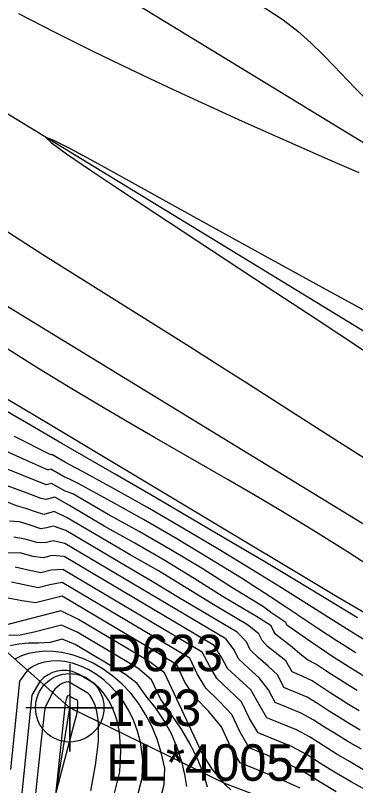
# Model space of a CAD drawing. Extents: x 2356077 to 2359823, y 225951 to 227822.
# Drawn here: x 2357391.9 to 2357415.2, y 226788.3 to 226841 of the extents above; entities that cross this region are included whole.
import ezdxf

# ---------------------------------------------------------------- set-up
doc = ezdxf.new("R2010")
doc.units = 0
for name, color, linetype in [('DTM Contours Major', 7, 'Continuous'), ('DTM Contours Minor', 7, 'Continuous'), ('Exist DTM Breakline', 7, 'Continuous'), ('Exist DTM Breakline Cogo Comment', 7, 'Continuous'), ('Exist DTM Breakline Cogo Elevation', 7, 'Continuous'), ('Exist DTM Breakline Cogo Number', 7, 'Continuous'), ('Exist DTM Breakline Cogo Point CELL', 7, 'Continuous'), ('Exist DTM Crownline', 7, 'Continuous'), ('Exist Roads EOP', 7, 'Continuous'), ('PH Exist DTM Breakline', 7, 'Continuous')]:
    doc.layers.add(name, color=color, linetype=linetype)

msp = doc.modelspace()

# ---------------------------------------------------------------- linework, layer by layer
at = {"layer": 'DTM Contours Major'}
for points in [[(2357419.504, 226795.975), (2357414.755, 226798.906), (2357412.903, 226800.065), (2357410.123, 226801.82), (2357408.043, 226803.105), (2357405.756, 226804.49), (2357403.359, 226805.912), (2357400.951, 226807.311), (2357398.629, 226808.625), (2357396.491, 226809.792), (2357395.346, 226810.394), (2357394.401, 226810.939), (2357394.329, 226810.92), (2357394.288, 226810.936), (2357391.85, 226812.168)], [(2357415.52, 226792.081), (2357414.703, 226792.565), (2357413.985, 226793.003), (2357413.282, 226793.447), (2357412.59, 226793.903), (2357411.882, 226794.348), (2357410.288, 226795), (2357409.865, 226795.838), (2357409.223, 226796.469), (2357408.536, 226797.047), (2357407.988, 226797.575), (2357407.731, 226798.122), (2357407.084, 226798.792), (2357403.077, 226801.168), (2357401.268, 226802.253), (2357399.444, 226803.322), (2357395.35, 226805.749), (2357394.524, 226806.04), (2357394.053, 226805.916), (2357393.641, 226805.864), (2357392.911, 226806.108), (2357392.193, 226806.339), (2357391.494, 226806.389)], [(2357411.403, 226788.106), (2357410.027, 226788.725), (2357407.293, 226789.843), (2357406.618, 226791.016), (2357406.011, 226792.305), (2357405.148, 226793.364), (2357404.211, 226794.318), (2357403.511, 226795.366), (2357402.954, 226796.548), (2357401.642, 226797.375), (2357395.104, 226801.252), (2357394.184, 226801.019), (2357393.287, 226800.783), (2357392.352, 226800.934), (2357391.418, 226801.102)], [(2357399.46, 226784.518), (2357400.591, 226788.803), (2357400.623, 226790.081), (2357400.46, 226791.251), (2357400.268, 226792.003), (2357400.013, 226792.71), (2357399.699, 226793.372), (2357399.333, 226793.985), (2357398.918, 226794.546), (2357398.461, 226795.053), (2357397.976, 226795.497), (2357397.463, 226795.883), (2357396.929, 226796.207), (2357396.379, 226796.467), (2357395.823, 226796.659), (2357395.266, 226796.779), (2357394.802, 226796.822), (2357394.348, 226796.81), (2357393.908, 226796.741), (2357393.487, 226796.613), (2357393.091, 226796.426), (2357392.724, 226796.177), (2357392.196, 226795.436), (2357391.567, 226789.388)]]:
    msp.add_lwpolyline(points, dxfattribs=at)
at = {"layer": 'DTM Contours Minor'}
for points in [[(2357407.927, 226842.225), (2357410.232, 226840.7), (2357411.24, 226839.907), (2357412.142, 226839.115), (2357412.96, 226838.327), (2357413.719, 226837.548), (2357415.149, 226836.037), (2357415.737, 226835.439)], [(2357416.292, 226810.374), (2357412.848, 226812.565), (2357407.759, 226815.816), (2357406.023, 226816.919), (2357403.615, 226818.44), (2357396.215, 226823.089), (2357393.794, 226824.617), (2357391.447, 226826.108), (2357389.675, 226827.245), (2357386.321, 226829.417), (2357380.582, 226833.151), (2357376.184, 226835.995), (2357373.517, 226837.735), (2357368.415, 226841.085)], [(2357392.121, 226841.116), (2357394.616, 226839.841), (2357397.152, 226838.578), (2357399.765, 226837.312), (2357402.372, 226836.08), (2357404.942, 226834.892), (2357407.443, 226833.756), (2357409.843, 226832.683), (2357413.246, 226831.182), (2357415.414, 226830.24)], [(2357415.336, 226799.772), (2357411.261, 226802.23), (2357408.863, 226803.662), (2357406.332, 226805.161), (2357403.744, 226806.685), (2357401.172, 226808.189), (2357398.69, 226809.631), (2357395.092, 226811.702), (2357392.654, 226813.105), (2357391.053, 226814.044), (2357390.639, 226814.29), (2357388.371, 226815.657), (2357385.945, 226817.148), (2357383.416, 226818.722), (2357380.842, 226820.338), (2357373.474, 226824.982), (2357371.292, 226826.34), (2357368.639, 226827.968), (2357365.856, 226829.654), (2357363.003, 226831.367), (2357360.14, 226833.074), (2357353.803, 226836.829), (2357347.433, 226840.587)], [(2357416.514, 226820.416), (2357413.203, 226822.212), (2357409.005, 226824.512), (2357404.533, 226826.986), (2357399.522, 226829.773), (2357397.362, 226830.962), (2357395.626, 226831.896), (2357394.455, 226832.487), (2357393.995, 226832.644), (2357394.345, 226832.306), (2357395.411, 226831.531), (2357397.048, 226830.408), (2357399.112, 226829.026), (2357401.458, 226827.474), (2357409.215, 226822.38), (2357412.492, 226820.221), (2357425.388, 226811.691)], [(2357417.001, 226802.751), (2357414.636, 226804.289), (2357412.273, 226805.767), (2357409.943, 226807.179), (2357408.199, 226808.209), (2357406.483, 226809.206), (2357401.423, 226812.111), (2357399.738, 226813.087), (2357397.642, 226814.321), (2357395.54, 226815.581), (2357393.447, 226816.859), (2357391.377, 226818.147)], [(2357415.215, 226797.373), (2357413.871, 226798.22), (2357412.606, 226799.042), (2357411.303, 226799.91), (2357411.297, 226799.922), (2357410.392, 226800.527), (2357409.323, 226801.228), (2357407.38, 226802.473), (2357405.229, 226803.805), (2357402.962, 226805.164), (2357400.673, 226806.489), (2357398.454, 226807.719), (2357396.208, 226808.955), (2357395.657, 226809.242), (2357395.203, 226809.445), (2357394.323, 226809.932), (2357394.181, 226809.895), (2357394.098, 226809.897), (2357392.672, 226810.538), (2357390.736, 226811.398)], [(2357415.831, 226795.734), (2357414.689, 226796.439), (2357413.718, 226797.057), (2357412.769, 226797.684), (2357412.291, 226798.008), (2357411.319, 226798.687), (2357410.5, 226799.272), (2357410.412, 226799.458), (2357409.454, 226800.089), (2357408.883, 226800.512), (2357406.726, 226801.846), (2357404.694, 226803.132), (2357402.551, 226804.428), (2357400.379, 226805.68), (2357398.26, 226806.834), (2357395.831, 226808.25), (2357395.318, 226808.442), (2357394.387, 226808.963), (2357394.001, 226808.861), (2357392.488, 226809.479), (2357389.631, 226810.617)], [(2357415.295, 226794.796), (2357414.657, 226795.187), (2357414.1, 226795.536), (2357413.555, 226795.885), (2357413.018, 226796.239), (2357412.484, 226796.6), (2357411.915, 226796.887), (2357411.388, 226797.292), (2357410.865, 226797.764), (2357409.729, 226798.619), (2357409.601, 226798.838), (2357409.427, 226799.208), (2357408.414, 226799.861), (2357406.131, 226801.214), (2357404.149, 226802.467), (2357402.131, 226803.699), (2357400.08, 226804.877), (2357397.983, 226806.046), (2357395.601, 226807.458), (2357394.607, 226808.034), (2357393.993, 226807.873), (2357393.665, 226807.934), (2357392.52, 226808.369), (2357389.188, 226809.587)], [(2357415.446, 226793.403), (2357414.718, 226793.842), (2357414.081, 226794.238), (2357413.457, 226794.637), (2357412.842, 226795.043), (2357412.233, 226795.462), (2357411.536, 226795.766), (2357410.861, 226796.067), (2357410.411, 226796.818), (2357409.157, 226797.815), (2357408.795, 226798.206), (2357408.579, 226798.664), (2357407.798, 226799.297), (2357405.61, 226800.595), (2357403.594, 226801.81), (2357401.699, 226802.977), (2357399.771, 226804.081), (2357397.705, 226805.282), (2357395.45, 226806.619), (2357394.567, 226807.037), (2357393.844, 226806.848), (2357393.273, 226807.032), (2357392.623, 226807.26), (2357391.983, 226807.44), (2357391.211, 226807.743)], [(2357415.595, 226790.774), (2357414.672, 226791.311), (2357413.862, 226791.797), (2357413.069, 226792.29), (2357412.293, 226792.796), (2357411.46, 226793.244), (2357409.684, 226793.97), (2357409.227, 226794.85), (2357408.603, 226795.666), (2357407.871, 226796.311), (2357407.179, 226796.95), (2357406.881, 226797.582), (2357406.31, 226798.322), (2357395.283, 226804.86), (2357394.481, 226805.042), (2357393.937, 226804.899), (2357393.375, 226804.914), (2357392.583, 226805.155), (2357391.788, 226805.282)], [(2357415.816, 226789.329), (2357414.783, 226789.924), (2357413.869, 226790.467), (2357412.974, 226791.021), (2357412.097, 226791.591), (2357411.141, 226792.099), (2357409.11, 226792.929), (2357408.597, 226793.844), (2357408.016, 226794.831), (2357406.434, 226796.291), (2357406.037, 226797.031), (2357405.516, 226797.864), (2357395.239, 226803.958), (2357394.433, 226804.043), (2357393.813, 226803.881), (2357393.089, 226803.971), (2357392.223, 226804.209), (2357391.372, 226804.187)], [(2357416.036, 226787.899), (2357414.892, 226788.549), (2357413.873, 226789.146), (2357412.871, 226789.758), (2357411.888, 226790.391), (2357410.803, 226790.961), (2357408.517, 226791.895), (2357407.945, 226792.885), (2357407.383, 226794.01), (2357405.692, 226795.625), (2357405.193, 226796.481), (2357404.687, 226797.427), (2357395.153, 226803.08), (2357394.346, 226803.034), (2357393.636, 226802.848), (2357392.782, 226803.019), (2357391.889, 226803.243)], [(2357413.865, 226787.856), (2357412.762, 226788.513), (2357411.676, 226789.199), (2357410.46, 226789.825), (2357407.92, 226790.863), (2357407.289, 226791.935), (2357406.718, 226793.146), (2357405.849, 226794.07), (2357404.951, 226794.957), (2357404.352, 226795.923), (2357403.847, 226796.996), (2357395.113, 226802.175), (2357394.263, 226802.026), (2357393.462, 226801.816), (2357391.644, 226802.218)], [(2357406.649, 226787.994), (2357406.343, 226788.294), (2357406.192, 226788.451), (2357405.37, 226789.402), (2357404.65, 226790.601), (2357402.104, 226796.01), (2357400.988, 226796.834), (2357396.231, 226799.655), (2357395.018, 226800.251), (2357390.958, 226799.186)], [(2357405.069, 226788.174), (2357404.926, 226788.654), (2357404.759, 226789.151), (2357404.368, 226790.119), (2357403.871, 226791.123), (2357403.275, 226792.14), (2357401.842, 226794.222), (2357401.23, 226795.523), (2357400.286, 226796.322), (2357396.126, 226798.788), (2357395.06, 226799.276), (2357393.186, 226798.784), (2357392.231, 226798.584), (2357391.463, 226798.568)], [(2357403.639, 226788.233), (2357403.508, 226789.044), (2357403.326, 226789.851), (2357403.014, 226790.824), (2357402.606, 226791.776), (2357402.107, 226792.697), (2357401.525, 226793.574), (2357400.864, 226794.396), (2357400.244, 226795.272), (2357399.433, 226795.899), (2357395.999, 226797.935), (2357395.106, 226798.302), (2357394.278, 226798.084), (2357393.5, 226798.031), (2357392.804, 226798.022), (2357392.149, 226797.96), (2357391.546, 226797.85)], [(2357401.235, 226785.115), (2357402.091, 226788.36), (2357402.13, 226789.468), (2357401.893, 226790.551), (2357401.605, 226791.474), (2357401.247, 226792.346), (2357400.824, 226793.161), (2357400.339, 226793.917), (2357399.798, 226794.61), (2357399.206, 226795.237), (2357398.578, 226795.783), (2357397.915, 226796.26), (2357397.224, 226796.662), (2357396.516, 226796.987), (2357395.799, 226797.232), (2357395.083, 226797.395), (2357394.487, 226797.465), (2357393.905, 226797.476), (2357393.345, 226797.427), (2357392.813, 226797.321), (2357392.317, 226797.157), (2357391.863, 226796.938)], [(2357398.629, 226787.5), (2357399.053, 226789.224), (2357399.116, 226790.652), (2357399.027, 226791.951), (2357398.908, 226792.56), (2357398.74, 226793.127), (2357398.528, 226793.65), (2357398.276, 226794.128), (2357397.989, 226794.561), (2357397.67, 226794.947), (2357397.337, 226795.247), (2357396.215, 226795.913), (2357395.817, 226796.093), (2357395.423, 226796.153), (2357395.093, 226796.155), (2357394.769, 226796.11), (2357394.452, 226796.016), (2357394.148, 226795.871), (2357393.857, 226795.672), (2357393.584, 226795.417), (2357393.035, 226794.475), (2357392.245, 226786.875)], [(2357397.061, 226787.921), (2357397.392, 226789.686), (2357397.59, 226791.277), (2357397.594, 226792.651), (2357397.537, 226793.082), (2357397.449, 226793.479), (2357397.334, 226793.841), (2357397.195, 226794.169), (2357397.033, 226794.46), (2357396.861, 226794.601), (2357395.55, 226795.378), (2357395.356, 226795.362), (2357395.163, 226795.297), (2357394.974, 226795.195), (2357394.79, 226795.055), (2357394.613, 226794.876), (2357394.445, 226794.656), (2357393.925, 226793.592), (2357393.658, 226791.426), (2357392.936, 226784.486)], [(2357394.656, 226787.647), (2357396.161, 226793.351), (2357396.175, 226793.678), (2357396.179, 226793.977), (2357396.153, 226794.128), (2357396.109, 226794.159), (2357396.063, 226794.169), (2357396.017, 226794.173), (2357395.653, 226794.388), (2357395.622, 226794.543), (2357395.558, 226794.435), (2357395.455, 226794.408), (2357395.382, 226794.185), (2357395.305, 226793.896), (2357394.656, 226787.647)]]:
    msp.add_lwpolyline(points, dxfattribs=at)
at = {"layer": 'Exist DTM Breakline'}
for points in [[(2357330.12, 226701.283), (2357367.055, 226712.54), (2357393.899, 226723.249), (2357392.689, 226749.681), (2357393.341, 226779.571), (2357395.626, 226793.612)], [(2357367.055, 226712.54), (2357393.899, 226723.249), (2357392.689, 226749.681), (2357393.341, 226779.571), (2357395.626, 226793.612)]]:
    msp.add_lwpolyline(points, dxfattribs=at)
at = {"layer": 'Exist DTM Breakline Cogo Point CELL'}
msp.add_lwpolyline([(2357395.626, 226796.612), (2357395.626, 226790.612), (2357395.626, 226793.612), (2357398.626, 226793.612), (2357392.626, 226793.612)], dxfattribs=at)
msp.add_circle((2357395.626, 226793.612), 2.344, dxfattribs=at)
at = {"layer": 'Exist DTM Crownline'}
msp.add_lwpolyline([(2357542.756, 226741.609), (2357459.889, 226792.427), (2357374.177, 226844.74), (2357291.426, 226895.083), (2357208.118, 226946.275), (2357125.882, 226996.539), (2357045.017, 227045.595), (2356966.337, 227093.498), (2356883.413, 227143.712), (2356799.704, 227194.618), (2356722.637, 227241.528), (2356636.765, 227293.74), (2356553.053, 227344.465), (2356470.397, 227394.758), (2356383.201, 227447.638), (2356299.889, 227498.478), (2356223.248, 227545.375)], dxfattribs=at)
at = {"layer": 'Exist Roads EOP'}
for points in [[(2357548.158, 226751.097), (2357465.654, 226801.744), (2357379.741, 226854.27), (2357296.317, 226905.048), (2357214.489, 226955.136), (2357131.706, 227005.719), (2357050.471, 227054.837), (2356971.347, 227103.361), (2356888.766, 227153.021), (2356805.008, 227204.071), (2356729.232, 227250.322), (2356641.873, 227303.321), (2356558.204, 227353.943), (2356475.441, 227404.348), (2356389.192, 227456.864), (2356305.906, 227507.596), (2356229.771, 227554.142)], [(2357548.158, 226751.097), (2357551.518, 226748.955), (2357539.932, 226730.044), (2357536.732, 226732.588), (2357457.094, 226780.918), (2357368.575, 226834.971), (2357285.95, 226885.112), (2357202.56, 226936.462), (2357119.743, 226986.718), (2357040.047, 227034.838), (2356959.55, 227083.993), (2356876.77, 227134.388), (2356794.33, 227184.148), (2356716.529, 227232.438), (2356632.17, 227283.448), (2356547.589, 227334.799), (2356465.16, 227384.805), (2356376.528, 227438.798), (2356293.908, 227488.913), (2356217.843, 227535.566)]]:
    msp.add_lwpolyline(points, dxfattribs=at)
at = {"layer": 'PH Exist DTM Breakline'}
for points in [[(2357134.751, 226970.426), (2357158.028, 226955.6), (2357176.952, 226945.122), (2357197.905, 226932.262), (2357212.892, 226921.066), (2357229.01, 226911.408), (2357243.825, 226903.007), (2357264.516, 226891.487), (2357285.525, 226878.969), (2357309.065, 226864.903), (2357332.833, 226850.108), (2357352.43, 226838.187), (2357373.686, 226825.25), (2357394.277, 226813), (2357414.012, 226801.184), (2357434.963, 226788.955), (2357455.092, 226776.87), (2357475.043, 226763.829)], [(2357466.748, 226754.09), (2357452.775, 226763.314), (2357443.115, 226770.288), (2357432.931, 226777.162), (2357423.626, 226781.666), (2357414.775, 226785.197), (2357406.24, 226788.427), (2357395.626, 226793.612), (2357389.127, 226799.356), (2357382.246, 226804.926), (2357375.363, 226810.348), (2357370.567, 226815.95), (2357365.485, 226820.158), (2357357.345, 226824.66), (2357348.411, 226829.41), (2357338.404, 226834.834), (2357329.327, 226839.832), (2357322.093, 226843.761)]]:
    msp.add_lwpolyline(points, dxfattribs=at)

# ---------------------------------------------------------------- texts
at = {"layer": 'Exist DTM Breakline Cogo Comment'}
msp.add_text('EL*40054', height=2.5, dxfattribs=at).set_placement((2357398.126, 226788.612))
at = {"layer": 'Exist DTM Breakline Cogo Elevation'}
msp.add_text('1.33', height=2.5, dxfattribs=at).set_placement((2357398.126, 226792.362))
at = {"layer": 'Exist DTM Breakline Cogo Number'}
msp.add_text('D623', height=2.5, dxfattribs=at).set_placement((2357398.126, 226796.112))

doc.saveas('drawing.dxf')
